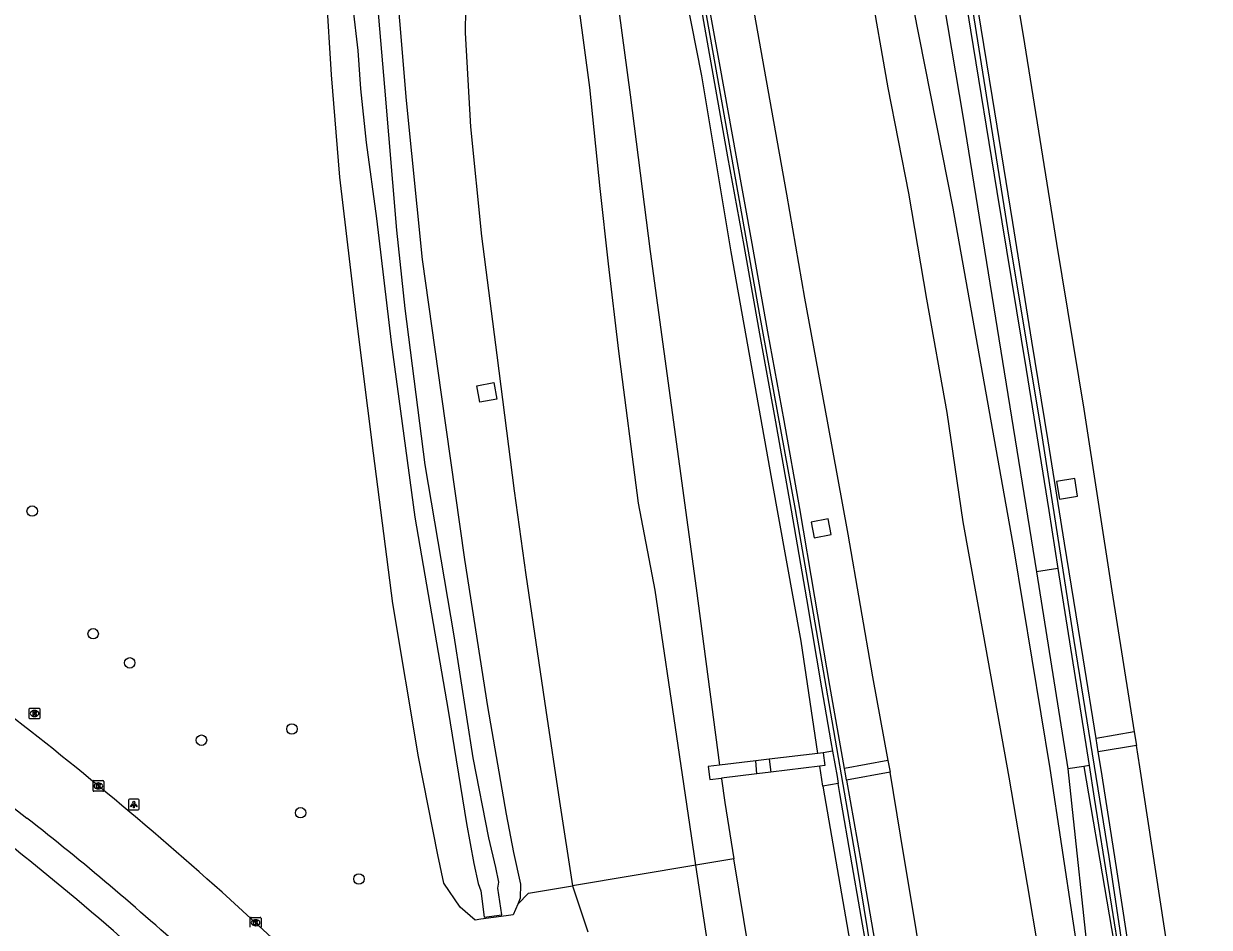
# Model space of a CAD drawing. Extents: x 156414 to 157775, y 382335 to 383765.
# Drawn here: x 157664 to 157774.8, y 382447.2 to 382531.7 of the extents above; entities that cross this region are included whole.
import ezdxf

# ---------------------------------------------------------------- set-up
doc = ezdxf.new("R2010")
doc.units = 0
for name, color, linetype in [('IMGEO_Berm_groen', 7, 'Continuous'), ('IMGEO_Boom', 7, 'Continuous'), ('IMGEO_Geluidsscherm', 7, 'Continuous'), ('IMGEO_Groenvoorziening', 7, 'Continuous'), ('IMGEO_Kolk', 7, 'Continuous'), ('IMGEO_Lichtpunt', 7, 'Continuous'), ('IMGEO_Muur', 7, 'Continuous'), ('IMGEO_Rijbaan_autosnelweg', 7, 'Continuous'), ('IMGEO_Rijbaan_autoweg', 7, 'Continuous'), ('IMGEO_Rijbaan_regionaal_gesloten', 7, 'Continuous'), ('IMGEO_Rioolput', 7, 'Continuous'), ('IMGEO_Voetpad_op_trap', 7, 'Continuous'), ('IMGEO_Voetpad_open', 7, 'Continuous'), ('IMGEO_Waterloop', 7, 'Continuous')]:
    doc.layers.add(name, color=color, linetype=linetype)

msp = doc.modelspace()

# ---------------------------------------------------------------- linework, layer by layer
at = {"layer": 'IMGEO_Berm_groen'}
for points in [[(157714.14, 382585.2), (157715.76, 382571.69), (157717.11, 382556.58), (157718.58, 382540.81), (157720.67, 382525.01), (157722.54, 382510.35), (157724.51, 382495.98), (157726.86, 382478.88), (157729.04, 382462.31)], [(157761.59, 382461.96), (157765.91, 382421.69), (157765.72, 382421.67), (157763.21, 382440.3), (157759.96, 382462.01), (157756.59, 382482.46), (157750.89, 382514.4), (157746.15, 382538.42), (157742.22, 382556.84), (157737.78, 382581.9)], [(157742.43, 382580.4), (157742.94, 382577.14), (157747.46, 382548.68), (157751.82, 382522.82), (157758.68, 382480.41)], [(157738.23, 382463.41), (157738.1, 382464.25), (157736.68, 382473.92), (157733.92, 382489.05), (157730.12, 382510.31), (157727.37, 382526.78), (157724.01, 382543.88), (157720.6, 382562.69), (157717.56, 382578.75)], [(157700.1, 382574.91), (157700.13, 382570.6), (157699.59, 382551.26), (157699.64, 382549.31), (157699.53, 382548.16), (157698.6, 382545.1), (157698.32, 382543.9), (157698.49, 382539.4), (157699.75, 382524.48), (157701.23, 382509.59), (157703.01, 382496.99), (157705.21, 382481.56), (157707.36, 382467.79), (157709.1, 382457.74), (157709.77, 382454.16), (157710.42, 382451.2), (157710.41, 382449.89), (157710.17, 382449.32)], [(157708.21, 382496.53), (157706.63, 382496.25), (157706.36, 382497.8), (157707.94, 382498.09), (157708.21, 382496.53)], [(157762.51, 382487.46), (157762.24, 382489.13), (157760.55, 382488.85), (157760.83, 382487.18), (157762.51, 382487.46)], [(157737.59, 382485.03), (157737.87, 382483.58), (157739.46, 382483.89), (157739.18, 382485.34), (157737.59, 382485.03)], [(157760.66, 382480.72), (157758.68, 382480.41)], [(157758.68, 382480.41), (157761.59, 382461.96)], [(157739.6, 382463.64), (157738.74, 382463.48)], [(157733.69, 382462.87), (157732.42, 382462.72)], [(157733.84, 382461.66), (157732.53, 382461.51)], [(157738.68, 382460.35), (157738.4, 382462.21)], [(157763.1, 382462.2), (157761.59, 382461.96)], [(157763.59, 382462.28), (157763.1, 382462.2)], [(157763.1, 382462.2), (157767.38, 382437), (157770.18, 382412.62)], [(157729.21, 382461.1), (157729.21, 382461.05), (157729.53, 382458.82), (157730.39, 382453.55)], [(157740.13, 382460.59), (157738.68, 382460.35)], [(157738.68, 382460.35), (157738.84, 382459.45), (157741.35, 382445.09), (157746.14, 382414.54), (157748.34, 382399.57), (157748.88, 382396.55), (157749.03, 382394.91)], [(157730.39, 382453.55), (157726.82, 382452.96)], [(157737.64, 382404.89), (157736.94, 382409.7), (157735.47, 382421.54), (157732.74, 382439.18), (157730.39, 382453.55)], [(157710.17, 382449.32), (157711.18, 382450.35), (157711.18, 382450.34), (157715.29, 382451.03)]]:
    msp.add_lwpolyline(points, dxfattribs=at)
at = {"layer": 'IMGEO_Boom'}
for centre in [(157664.79, 382486.08), (157670.49, 382474.61), (157673.91, 382471.88), (157689.07, 382465.7), (157680.61, 382464.65), (157689.88, 382457.87), (157695.33, 382451.67)]:
    msp.add_circle(centre, 0.489, dxfattribs=at)
at = {"layer": 'IMGEO_Geluidsscherm'}
for points in [[(157744.58, 382436.59), (157741.86, 382453.13), (157739, 382469.71), (157736.13, 382486.21), (157732.79, 382504.59), (157729.14, 382525.12), (157725.72, 382544.24), (157722.67, 382560.5), (157718.94, 382580.43)], [(157769.6, 382424.81), (157767.84, 382437.89), (157765.47, 382453.74), (157762.19, 382473.97), (157758.98, 382494.52), (157756.12, 382511.68), (157752.71, 382532.99), (157749.51, 382552.44), (157746.09, 382573.99)]]:
    msp.add_lwpolyline(points, dxfattribs=at)
at = {"layer": 'IMGEO_Groenvoorziening'}
msp.add_lwpolyline([(157710.17, 382449.32), (157709.74, 382448.32), (157709.1, 382448.23), (157706.74, 382447.9), (157706.2, 382447.82), (157704.81, 382449.05), (157703.27, 382451.27), (157702.71, 382453.93), (157700.91, 382463.08), (157698.51, 382477.44), (157696.69, 382491.5), (157695.15, 382503.86), (157693.54, 382517.29), (157692.77, 382526.88), (157692.29, 382534.46), (157691.95, 382539.02), (157691.67, 382543.4), (157691.71, 382546.73), (157692.36, 382552.78), (157692.79, 382558.47), (157692.83, 382564.21), (157692.9, 382568.62), (157692.22, 382577.19)], dxfattribs=at)
at = {"layer": 'IMGEO_Kolk'}
for p, q in [((157670.48, 382459.95), (157670.48, 382460.8)), ((157670.55, 382460.87), (157671.4, 382460.87)), ((157670.97, 382460.65), (157670.99, 382460.65)), ((157671.48, 382460.8), (157671.48, 382459.95)), ((157671.4, 382459.87), (157670.55, 382459.87)), ((157670.99, 382460.09), (157670.96, 382460.09)), ((157685.17, 382447.15), (157685.17, 382448.01)), ((157685.25, 382448.08), (157686.1, 382448.08)), ((157686.18, 382448.01), (157686.18, 382447.15)), ((157685.66, 382447.86), (157685.69, 382447.86)), ((157685.68, 382447.3), (157685.66, 382447.3))]:
    msp.add_line(p, q, dxfattribs=at)
for points in [[(157670.48, 382459.95), (157670.48, 382460.8)], [(157670.55, 382460.87), (157671.4, 382460.87)], [(157670.8, 382460.57), (157670.92, 382460.57), (157670.92, 382460.42), (157671.05, 382460.57), (157671.22, 382460.57), (157671.07, 382460.42), (157671.22, 382460.17), (157671.07, 382460.17), (157670.99, 382460.34), (157670.92, 382460.27), (157670.92, 382460.17), (157670.8, 382460.17), (157670.8, 382460.57)], [(157671.48, 382460.8), (157671.48, 382459.95)], [(157671.4, 382459.87), (157670.55, 382459.87)], [(157685.17, 382447.15), (157685.17, 382448.01)], [(157685.25, 382448.08), (157686.1, 382448.08)], [(157686.18, 382448.01), (157686.18, 382447.15)], [(157685.49, 382447.78), (157685.62, 382447.78), (157685.62, 382447.63), (157685.75, 382447.78), (157685.91, 382447.78), (157685.77, 382447.63), (157685.92, 382447.38), (157685.77, 382447.38), (157685.68, 382447.54), (157685.62, 382447.48), (157685.62, 382447.38), (157685.49, 382447.38), (157685.49, 382447.78)]]:
    msp.add_lwpolyline(points, dxfattribs=at)
for centre, start, end in [((157670.55, 382460.8), 91.552, 178.448), ((157670.55, 382460.8), 91.552, 178.448), ((157671.4, 382460.8), 1.552, 88.448), ((157671.4, 382460.8), 1.552, 88.448), ((157670.55, 382459.95), 181.552, 268.448), ((157670.55, 382459.95), 181.552, 268.448), ((157671.4, 382459.95), 271.552, 358.448), ((157671.4, 382459.95), 271.552, 358.448), ((157685.25, 382448), 91.552, 178.448), ((157685.25, 382448), 91.552, 178.448), ((157686.1, 382448), 1.552, 88.448), ((157686.1, 382448), 1.552, 88.448)]:
    msp.add_arc(centre, 0.0765, start, end, dxfattribs=at)
for centre, major_axis, ratio, start_param, end_param in [((157670.96, 382460.37), (-0.387, 0.002), 0.722429, 4.712389, 7.853982), ((157670.99, 382460.37), (-0.39, 0.002), 0.717154, 1.570796, 4.712389), ((157685.66, 382447.58), (-0.387, 0.002), 0.722429, 4.712389, 7.853982), ((157685.69, 382447.58), (-0.39, 0.002), 0.717154, 1.570796, 4.712389)]:
    msp.add_ellipse(centre, major_axis=major_axis, ratio=ratio, start_param=start_param, end_param=end_param, dxfattribs=at)
at = {"layer": 'IMGEO_Lichtpunt'}
for p, q in [((157673.79, 382459.04), (157673.79, 382458.23)), ((157673.79, 382459.04), (157673.79, 382458.23)), ((157674.69, 382459.13), (157673.88, 382459.13)), ((157674.69, 382459.13), (157673.88, 382459.13)), ((157674.79, 382458.23), (157674.79, 382459.04)), ((157674.79, 382458.23), (157674.79, 382459.04)), ((157673.88, 382458.14), (157674.69, 382458.14)), ((157673.88, 382458.14), (157674.69, 382458.14))]:
    msp.add_line(p, q, dxfattribs=at)
for points in [[(157674.16, 382458.7), (157674.2, 382458.67), (157674.02, 382458.41), (157673.98, 382458.44), (157674.16, 382458.7)], [(157674.27, 382458.65), (157674.31, 382458.65), (157674.31, 382458.33), (157674.27, 382458.33), (157674.27, 382458.65)], [(157674.38, 382458.67), (157674.41, 382458.7), (157674.6, 382458.44), (157674.56, 382458.41), (157674.38, 382458.67)]]:
    msp.add_lwpolyline(points, dxfattribs=at)
msp.add_circle((157674.29, 382458.84), 0.0994, dxfattribs=at)
for centre, start, end in [((157673.88, 382459.04), 90, 180), ((157673.88, 382459.04), 90, 180), ((157674.69, 382459.04), 0, 90), ((157674.69, 382459.04), 0, 90), ((157673.88, 382458.23), 180, 270), ((157673.88, 382458.23), 180, 270), ((157674.69, 382458.23), 270, 0), ((157674.69, 382458.23), 270, 360)]:
    msp.add_arc(centre, 0.0946, start, end, dxfattribs=at)
at = {"layer": 'IMGEO_Muur'}
for points in [[(157740.72, 382462), (157739.35, 382469.77), (157737.94, 382478.02), (157736.56, 382486.33), (157735.09, 382494.54), (157733.56, 382502.84), (157732.09, 382511.11), (157730.58, 382519.35), (157729.1, 382527.64), (157727.59, 382535.89), (157726.12, 382544.15), (157724.57, 382552.43), (157723.04, 382560.7), (157721.47, 382568.96), (157719.96, 382577.21), (157718.37, 382585.41)], [(157717.56, 382585.27), (157719.15, 382577.05), (157720.66, 382568.83), (157722.21, 382560.56), (157723.78, 382552.24), (157725.31, 382544), (157726.84, 382535.77), (157728.31, 382527.47), (157729.78, 382519.2), (157731.3, 382510.91), (157732.79, 382502.65), (157734.28, 382494.42), (157735.75, 382486.15), (157737.17, 382477.86), (157738.58, 382469.54), (157739.45, 382464.5), (157739.6, 382463.64)], [(157764.24, 382464.82), (157763.03, 382472.36), (157761.29, 382483.07), (157759.75, 382492.65), (157758.23, 382501.98), (157756.46, 382513.05), (157754.55, 382524.77), (157752.69, 382536.24), (157750.87, 382547.6), (157748.91, 382559.55), (157747.3, 382569.42), (157745.32, 382581.86)], [(157744.98, 382577.42), (157747.23, 382563.57), (157749.94, 382546.98), (157752.51, 382531.06), (157754.97, 382515.96), (157757.69, 382499.32), (157759.81, 382486.13), (157760.66, 382480.72)], [(157760.66, 382480.72), (157763.59, 382462.28)], [(157764.44, 382463.57), (157764.24, 382464.82)], [(157739.6, 382463.64), (157740.02, 382461.25), (157740.13, 382460.59)], [(157771.51, 382413.86), (157770.36, 382423.04), (157768.95, 382433.9), (157767.6, 382443.19), (157766.15, 382452.73), (157764.71, 382461.91), (157764.44, 382463.57)], [(157740.91, 382460.9), (157740.8, 382461.5), (157740.72, 382462)], [(157763.59, 382462.28), (157764.07, 382459.23), (157766.75, 382442.53), (157767.95, 382433.76), (157769.37, 382422.91), (157770.61, 382413.02)], [(157751.31, 382395.05), (157750.61, 382394.96), (157746.8, 382419.92), (157744.18, 382436.52), (157742.88, 382444.75), (157741.45, 382452.98), (157740.29, 382459.68), (157740.13, 382460.59)], [(157740.91, 382460.9), (157742.28, 382453.18), (157743.71, 382444.87), (157744.97, 382436.65), (157747.59, 382420.04), (157751.39, 382395.13)], [(157706.72, 382450.57), (157707.03, 382448.1), (157708.7, 382448.33), (157708.33, 382450.81)]]:
    msp.add_lwpolyline(points, dxfattribs=at)
at = {"layer": 'IMGEO_Rijbaan_autosnelweg'}
for points in [[(157748.8, 382583.56), (157751.85, 382565.04), (157754.56, 382547.95), (157757.55, 382529.78), (157760.54, 382511.1), (157763.08, 382495.62), (157765.7, 382478.62), (157767.8, 382465.42)], [(157767.8, 382465.42), (157768, 382464.17)], [(157774.82, 382416.94), (157774.03, 382423.29), (157772.69, 382432.9), (157771.38, 382442.18), (157768.32, 382462.15), (157768, 382464.17)]]:
    msp.add_lwpolyline(points, dxfattribs=at)
at = {"layer": 'IMGEO_Rijbaan_autoweg'}
for points in [[(157721.77, 382588.84), (157723.29, 382580.5), (157725.07, 382571.37), (157726.67, 382562.95), (157728.43, 382553.57), (157730, 382545.32), (157731.92, 382534.56), (157733.39, 382526.35), (157735.29, 382515.7), (157736.99, 382505.98), (157739.11, 382494.49), (157741.02, 382483.92), (157743.33, 382470.59), (157744.78, 382462.76)], [(157726.82, 382452.96), (157725.17, 382464.14), (157723.02, 382478.68), (157721.47, 382486.81), (157719.64, 382501.04), (157718.67, 382509.2), (157717.88, 382516.23), (157716.93, 382525.69), (157715.93, 382533.13), (157713.59, 382548.45), (157713.08, 382552), (157712.07, 382557.83), (157711.48, 382562.51), (157711.02, 382572.4), (157710.71, 382586.96)], [(157764.55, 382407.38), (157764.15, 382410.02), (157763.21, 382417.76), (157762.29, 382424.15), (157761.15, 382431.02), (157759.87, 382438.95), (157757.83, 382451.15), (157756.11, 382461.2), (157753.71, 382474.58), (157751.82, 382485.07), (157750.33, 382495.29), (157748.41, 382505.9), (157746.72, 382515.8), (157744.8, 382525.66), (157743.1, 382535.48), (157741.14, 382546.18), (157739.01, 382557.51), (157737.22, 382567.46), (157735.38, 382576.99), (157733.74, 382585.98)], [(157706.01, 382577.14), (157706.41, 382566.68), (157706.42, 382556.63), (157705.93, 382546.28), (157705.36, 382537.57), (157705.25, 382530.81), (157705.75, 382522.02), (157706.79, 382511.78), (157708.22, 382500.67), (157709.85, 382487.98), (157710.93, 382480.13), (157712.8, 382467.46), (157714.08, 382458.93), (157715.29, 382451.03)], [(157744.78, 382462.76), (157744.99, 382461.66)], [(157754.37, 382397.9), (157754.23, 382399.15), (157753.91, 382401.35), (157753.71, 382403.06), (157753.46, 382405.79), (157752.74, 382411.79), (157751.6, 382420.59), (157750.27, 382429.31), (157748.95, 382437.75), (157745.96, 382455.78), (157744.99, 382461.66)], [(157726.82, 382452.96), (157715.29, 382451.03)]]:
    msp.add_lwpolyline(points, dxfattribs=at)
at = {"layer": 'IMGEO_Rijbaan_regionaal_gesloten'}
for points in [[(157654.04, 382465.39), (157664.3, 382457.36)], [(157666.88, 382451.46), (157664.57, 382453.36)], [(157734.8, 382400.27), (157726.82, 382452.96)], [(157698.57, 382435.3), (157696.06, 382437.78), (157690.99, 382442.67), (157682.54, 382450.43)], [(157715.29, 382451.03), (157716.72, 382446.74)]]:
    msp.add_lwpolyline(points, dxfattribs=at)
for centre, radius, start, end in [((157473.58, 382221.77), 309.68, 50.399, 53.0747), ((157301.61, 382002.8), 578.57, 51.14633, 52.83351), ((157417.15, 382153.56), 398.2, 48.2038, 50.3988), ((157493.97, 382240.68), 275.62, 47.6623, 51.8307), ((157492.38, 382238.98), 274.95, 44.6057, 50.6067)]:
    msp.add_arc(centre, radius, start, end, dxfattribs=at)
at = {"layer": 'IMGEO_Rioolput'}
for p, q in [((157664.51, 382466.72), (157664.51, 382467.57)), ((157664.58, 382467.65), (157665.43, 382467.65)), ((157665.02, 382466.87), (157664.99, 382466.87)), ((157665, 382467.43), (157665.02, 382467.43)), ((157665.51, 382467.57), (157665.51, 382466.72)), ((157665.43, 382466.65), (157664.58, 382466.65))]:
    msp.add_line(p, q, dxfattribs=at)
for points in [[(157664.51, 382466.72), (157664.51, 382467.57)], [(157664.58, 382467.65), (157665.43, 382467.65)], [(157665.1, 382467.34), (157664.84, 382467.35), (157664.84, 382466.95)], [(157664.84, 382466.95), (157664.97, 382466.95), (157664.97, 382467.11), (157664.98, 382467.11)], [(157665.02, 382467.27), (157664.97, 382467.27), (157664.97, 382467.18)], [(157664.97, 382467.18), (157665.02, 382467.18)], [(157665.03, 382467.08), (157665.1, 382466.95), (157665.24, 382466.95), (157665.17, 382467.07)], [(157665.51, 382467.57), (157665.51, 382466.72)], [(157665.43, 382466.65), (157664.58, 382466.65)]]:
    msp.add_lwpolyline(points, dxfattribs=at)
for centre, radius, start, end in [((157664.58, 382467.57), 0.0765, 91.552, 178.448), ((157664.58, 382467.57), 0.0765, 91.552, 178.448), ((157664.98, 382467.06), 0.0533, 26.0293, 88.6989), ((157665.03, 382467.17), 0.0964, 77.0061, 93.1865), ((157665, 382467.37), 0.19, 274.7715, 282.9687), ((157665.04, 382467.23), 0.0378, 276.6634, 79.6772), ((157665.1, 382467.24), 0.109, 350.3612, 89.416), ((157665.09, 382467.23), 0.112, 277.5842, 350.9817), ((157665.08, 382467.02), 0.108, 29.5134, 73.7905), ((157665.43, 382467.57), 0.0765, 1.552, 88.448), ((157665.43, 382467.57), 0.0765, 1.552, 88.448), ((157664.58, 382466.72), 0.0765, 181.552, 268.448), ((157664.58, 382466.72), 0.0765, 181.552, 268.448), ((157665.43, 382466.72), 0.0765, 271.552, 358.448), ((157665.43, 382466.72), 0.0765, 271.552, 358.448)]:
    msp.add_arc(centre, radius, start, end, dxfattribs=at)
for centre, major_axis, ratio, start_param, end_param in [((157664.99, 382467.15), (-0.387, 0.002), 0.722429, 4.712389, 7.853982), ((157665.02, 382467.15), (-0.39, 0.002), 0.717154, 1.570796, 4.712389)]:
    msp.add_ellipse(centre, major_axis=major_axis, ratio=ratio, start_param=start_param, end_param=end_param, dxfattribs=at)
at = {"layer": 'IMGEO_Voetpad_op_trap'}
for points in [[(157738.74, 382463.48), (157738.23, 382463.41)], [(157738.74, 382463.48), (157738.89, 382462.27), (157738.4, 382462.21)], [(157732.42, 382462.72), (157729.04, 382462.31)], [(157732.53, 382461.51), (157732.42, 382462.72)], [(157738.23, 382463.41), (157733.69, 382462.87)], [(157733.69, 382462.87), (157733.84, 382461.66)], [(157729.04, 382462.31), (157727.98, 382462.18), (157728.12, 382460.97), (157729.21, 382461.1)], [(157732.53, 382461.51), (157729.21, 382461.1)], [(157738.4, 382462.21), (157733.84, 382461.66)]]:
    msp.add_lwpolyline(points, dxfattribs=at)
at = {"layer": 'IMGEO_Voetpad_open'}
for points in [[(157767.8, 382465.42), (157764.24, 382464.82)], [(157768, 382464.17), (157764.44, 382463.57)], [(157744.78, 382462.76), (157740.72, 382462)], [(157744.99, 382461.66), (157740.91, 382460.9)]]:
    msp.add_lwpolyline(points, dxfattribs=at)
at = {"layer": 'IMGEO_Waterloop'}
msp.add_lwpolyline([(157694.75, 382533.14), (157695.24, 382529.14), (157695.48, 382525.57), (157696.01, 382520.54), (157696.97, 382513.43), (157698.33, 382501.86), (157700.55, 382485.52), (157703.68, 382467.43), (157705.4, 382456.86), (157706.07, 382453.12), (157706.47, 382451.25), (157706.72, 382450.57), (157707.03, 382448.1), (157708.7, 382448.33), (157708.33, 382450.81), (157708.4, 382451.37), (157708.14, 382452.73), (157707.46, 382455.53), (157706, 382463.01), (157704.22, 382474.42), (157701.51, 382490.39), (157699.65, 382505.03), (157698.88, 382512.34), (157697.74, 382525.72), (157696.58, 382539.55)], dxfattribs=at)

doc.saveas('drawing.dxf')
